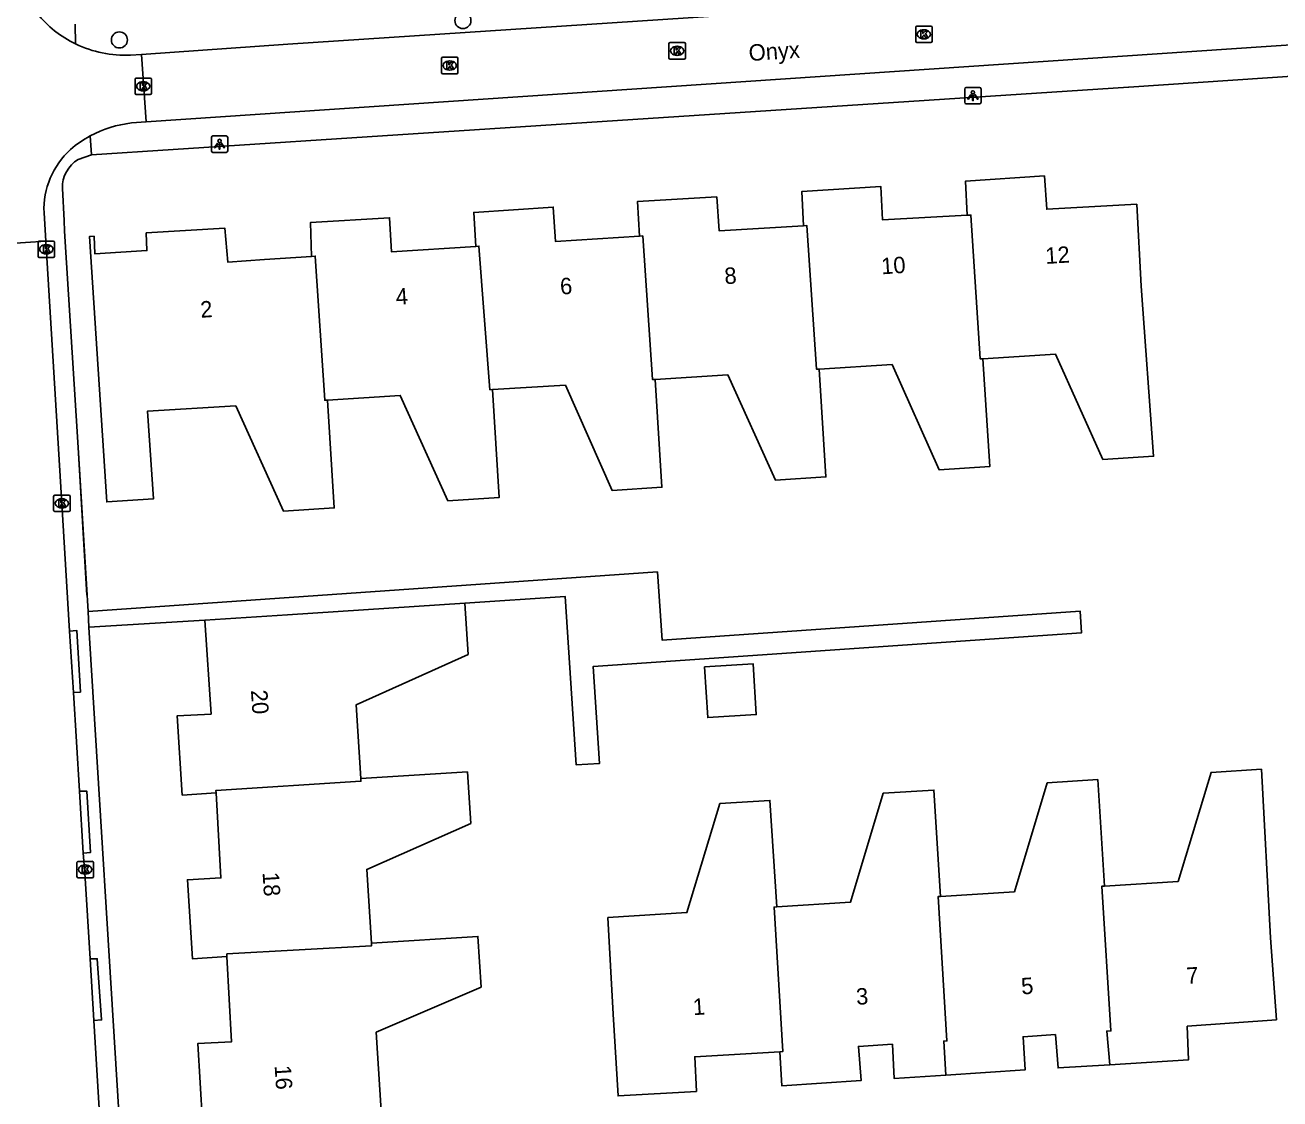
# Model space of a CAD drawing. Extents: x 159628 to 160723, y 388176 to 389416.
# Drawn here: x 160594.8 to 160671.2, y 388441.5 to 388506.9 of the extents above; entities that cross this region are included whole.
import ezdxf

# ---------------------------------------------------------------- set-up
doc = ezdxf.new("R2010")
doc.units = 0
for name, color, linetype in [('IMGEO_Boom', 7, 'Continuous'), ('IMGEO_Kolk', 7, 'Continuous'), ('IMGEO_Lichtpunt', 7, 'Continuous'), ('IMGEO_Muur', 7, 'Continuous'), ('IMGEO_Openbare_ruimte_label', 7, 'Continuous'), ('IMGEO_Pand', 7, 'Continuous'), ('IMGEO_Pand_nummerreeks', 7, 'Continuous'), ('IMGEO_Rijbaan_lokaal_open', 7, 'Continuous'), ('IMGEO_Voetpad_open', 7, 'Continuous')]:
    doc.layers.add(name, color=color, linetype=linetype)

msp = doc.modelspace()

# ---------------------------------------------------------------- linework, layer by layer
at = {"layer": 'IMGEO_Boom'}
for centre in [(160621.458, 388507.209), (160600.524, 388506.026)]:
    msp.add_circle(centre, 0.489, dxfattribs=at)
at = {"layer": 'IMGEO_Kolk'}
for p, q in [((160649.045, 388505.944), (160649.045, 388506.796)), ((160649.12, 388506.87), (160649.972, 388506.87)), ((160649.533, 388506.65), (160649.558, 388506.65)), ((160650.046, 388506.796), (160650.046, 388505.944)), ((160634.085, 388505.864), (160634.937, 388505.864)), ((160649.972, 388505.87), (160649.12, 388505.87)), ((160649.556, 388506.09), (160649.531, 388506.09)), ((160634.01, 388504.938), (160634.01, 388505.79)), ((160634.498, 388505.644), (160634.523, 388505.644)), ((160635.011, 388505.79), (160635.011, 388504.938)), ((160620.151, 388504.044), (160620.151, 388504.896)), ((160620.226, 388504.97), (160621.078, 388504.97)), ((160620.639, 388504.75), (160620.664, 388504.75)), ((160621.152, 388504.896), (160621.152, 388504.044)), ((160634.937, 388504.864), (160634.085, 388504.864)), ((160634.521, 388505.084), (160634.496, 388505.084)), ((160601.479, 388502.778), (160601.479, 388503.63)), ((160601.554, 388503.704), (160602.406, 388503.704)), ((160602.48, 388503.63), (160602.48, 388502.778)), ((160621.078, 388503.97), (160620.226, 388503.97)), ((160620.662, 388504.19), (160620.637, 388504.19)), ((160601.99, 388502.924), (160601.965, 388502.924)), ((160601.967, 388503.484), (160601.992, 388503.484)), ((160602.406, 388502.704), (160601.554, 388502.704)), ((160595.57, 388492.848), (160595.57, 388493.7)), ((160595.645, 388493.774), (160596.497, 388493.774)), ((160596.571, 388493.7), (160596.571, 388492.848)), ((160596.081, 388492.994), (160596.056, 388492.994)), ((160596.058, 388493.554), (160596.083, 388493.554)), ((160596.497, 388492.774), (160595.645, 388492.774)), ((160596.518, 388477.366), (160596.518, 388478.218)), ((160596.593, 388478.292), (160597.445, 388478.292)), ((160597.006, 388478.072), (160597.031, 388478.072)), ((160597.519, 388478.218), (160597.519, 388477.366)), ((160597.445, 388477.292), (160596.593, 388477.292)), ((160597.029, 388477.512), (160597.004, 388477.512)), ((160597.94, 388455.055), (160597.94, 388455.907)), ((160598.015, 388455.981), (160598.867, 388455.981)), ((160598.428, 388455.761), (160598.453, 388455.761)), ((160598.941, 388455.907), (160598.941, 388455.055)), ((160598.867, 388454.981), (160598.015, 388454.981)), ((160598.451, 388455.201), (160598.426, 388455.201))]:
    msp.add_line(p, q, dxfattribs=at)
for points in [[(160649.045, 388505.944), (160649.045, 388506.796)], [(160649.12, 388506.87), (160649.972, 388506.87)], [(160650.046, 388506.796), (160650.046, 388505.944)], [(160634.085, 388505.864), (160634.937, 388505.864)], [(160649.972, 388505.87), (160649.12, 388505.87)], [(160649.366, 388506.57), (160649.489, 388506.57), (160649.489, 388506.419), (160649.619, 388506.57), (160649.783, 388506.57), (160649.637, 388506.419), (160649.79, 388506.17), (160649.638, 388506.17), (160649.553, 388506.334), (160649.489, 388506.267), (160649.489, 388506.17), (160649.366, 388506.17), (160649.366, 388506.57)], [(160634.01, 388504.938), (160634.01, 388505.79)], [(160634.331, 388505.564), (160634.454, 388505.564), (160634.454, 388505.413), (160634.584, 388505.564), (160634.748, 388505.564), (160634.602, 388505.413), (160634.755, 388505.164), (160634.603, 388505.164), (160634.518, 388505.328), (160634.454, 388505.261), (160634.454, 388505.164), (160634.331, 388505.164), (160634.331, 388505.564)], [(160635.011, 388505.79), (160635.011, 388504.938)], [(160620.151, 388504.044), (160620.151, 388504.896)], [(160620.226, 388504.97), (160621.078, 388504.97)], [(160620.472, 388504.67), (160620.595, 388504.67), (160620.595, 388504.519), (160620.725, 388504.67), (160620.889, 388504.67), (160620.743, 388504.519), (160620.896, 388504.27), (160620.744, 388504.27), (160620.659, 388504.434), (160620.595, 388504.367), (160620.595, 388504.27), (160620.472, 388504.27), (160620.472, 388504.67)], [(160621.152, 388504.896), (160621.152, 388504.044)], [(160634.937, 388504.864), (160634.085, 388504.864)], [(160601.479, 388502.778), (160601.479, 388503.63)], [(160601.554, 388503.704), (160602.406, 388503.704)], [(160602.48, 388503.63), (160602.48, 388502.778)], [(160621.078, 388503.97), (160620.226, 388503.97)], [(160601.8, 388503.404), (160601.923, 388503.404), (160601.923, 388503.253), (160602.053, 388503.404), (160602.217, 388503.404), (160602.071, 388503.253), (160602.224, 388503.004), (160602.072, 388503.004), (160601.987, 388503.168), (160601.923, 388503.101), (160601.923, 388503.004), (160601.8, 388503.004), (160601.8, 388503.404)], [(160602.406, 388502.704), (160601.554, 388502.704)], [(160595.57, 388492.848), (160595.57, 388493.7)], [(160595.645, 388493.774), (160596.497, 388493.774)], [(160596.571, 388493.7), (160596.571, 388492.848)], [(160595.891, 388493.474), (160596.014, 388493.474), (160596.014, 388493.323), (160596.144, 388493.474), (160596.308, 388493.474), (160596.162, 388493.323), (160596.315, 388493.074), (160596.163, 388493.074), (160596.078, 388493.238), (160596.014, 388493.171), (160596.014, 388493.074), (160595.891, 388493.074), (160595.891, 388493.474)], [(160596.497, 388492.774), (160595.645, 388492.774)], [(160596.518, 388477.366), (160596.518, 388478.218)], [(160596.593, 388478.292), (160597.445, 388478.292)], [(160596.839, 388477.992), (160596.962, 388477.992), (160596.962, 388477.841), (160597.092, 388477.992), (160597.256, 388477.992), (160597.11, 388477.841), (160597.263, 388477.592), (160597.111, 388477.592), (160597.026, 388477.756), (160596.962, 388477.689), (160596.962, 388477.592), (160596.839, 388477.592), (160596.839, 388477.992)], [(160597.519, 388478.218), (160597.519, 388477.366)], [(160597.445, 388477.292), (160596.593, 388477.292)], [(160597.94, 388455.055), (160597.94, 388455.907)], [(160598.015, 388455.981), (160598.867, 388455.981)], [(160598.261, 388455.681), (160598.384, 388455.681), (160598.384, 388455.53), (160598.514, 388455.681), (160598.678, 388455.681), (160598.532, 388455.53), (160598.685, 388455.281), (160598.533, 388455.281), (160598.448, 388455.445), (160598.384, 388455.378), (160598.384, 388455.281), (160598.261, 388455.281), (160598.261, 388455.681)], [(160598.941, 388455.907), (160598.941, 388455.055)], [(160598.867, 388454.981), (160598.015, 388454.981)]]:
    msp.add_lwpolyline(points, dxfattribs=at)
for centre, start, end in [((160649.122, 388506.794), 91.55205, 178.44795), ((160649.122, 388506.794), 91.55205, 178.44795), ((160649.97, 388506.794), 1.55205, 88.44795), ((160649.97, 388506.794), 1.55205, 88.44795), ((160634.087, 388505.788), 91.55205, 178.44795), ((160634.087, 388505.788), 91.55205, 178.44795), ((160634.935, 388505.788), 1.55205, 88.44795), ((160634.935, 388505.788), 1.55205, 88.44795), ((160649.122, 388505.946), 181.55205, 268.44795), ((160649.122, 388505.946), 181.55205, 268.44795), ((160649.97, 388505.946), 271.55205, 358.44795), ((160649.97, 388505.946), 271.55205, 358.44795), ((160620.228, 388504.894), 91.55205, 178.44795), ((160620.228, 388504.894), 91.55205, 178.44795), ((160621.076, 388504.894), 1.55205, 88.44795), ((160621.076, 388504.894), 1.55205, 88.44795), ((160634.087, 388504.94), 181.55205, 268.44795), ((160634.087, 388504.94), 181.55205, 268.44795), ((160634.935, 388504.94), 271.55205, 358.44795), ((160634.935, 388504.94), 271.55205, 358.44795), ((160601.556, 388503.628), 91.55205, 178.44795), ((160601.556, 388503.628), 91.55205, 178.44795), ((160602.404, 388503.628), 1.55205, 88.44795), ((160602.404, 388503.628), 1.55205, 88.44795), ((160620.228, 388504.046), 181.55205, 268.44795), ((160620.228, 388504.046), 181.55205, 268.44795), ((160621.076, 388504.046), 271.55205, 358.44795), ((160621.076, 388504.046), 271.55205, 358.44795), ((160601.556, 388502.78), 181.55205, 268.44795), ((160601.556, 388502.78), 181.55205, 268.44795), ((160602.404, 388502.78), 271.55205, 358.44795), ((160602.404, 388502.78), 271.55205, 358.44795), ((160595.647, 388493.698), 91.55205, 178.44795), ((160595.647, 388493.698), 91.55205, 178.44795), ((160596.495, 388493.698), 1.55205, 88.44795), ((160596.495, 388493.698), 1.55205, 88.44795), ((160595.647, 388492.85), 181.55205, 268.44795), ((160595.647, 388492.85), 181.55205, 268.44795), ((160596.495, 388492.85), 271.55205, 358.44795), ((160596.495, 388492.85), 271.55205, 358.44795), ((160596.595, 388478.216), 91.55205, 178.44795), ((160596.595, 388478.216), 91.55205, 178.44795), ((160597.443, 388478.216), 1.55205, 88.44795), ((160597.443, 388478.216), 1.55205, 88.44795), ((160596.595, 388477.368), 181.55205, 268.44795), ((160596.595, 388477.368), 181.55205, 268.44795), ((160597.443, 388477.368), 271.55205, 358.44795), ((160597.443, 388477.368), 271.55205, 358.44795), ((160598.017, 388455.905), 91.55205, 178.44795), ((160598.017, 388455.905), 91.55205, 178.44795), ((160598.865, 388455.905), 1.55205, 88.44795), ((160598.865, 388455.905), 1.55205, 88.44795), ((160598.017, 388455.057), 181.55205, 268.44795), ((160598.017, 388455.057), 181.55205, 268.44795), ((160598.865, 388455.057), 271.55205, 358.44795), ((160598.865, 388455.057), 271.55205, 358.44795)]:
    msp.add_arc(centre, 0.0765, start, end, dxfattribs=at)
for centre, major_axis, ratio, start_param, end_param in [((160649.532, 388506.37), (-0.387, 0.002), 0.722429, 4.712389, 7.853982), ((160649.557, 388506.37), (-0.39, 0.002), 0.717154, 1.570796, 4.712389), ((160634.497, 388505.364), (-0.387, 0.002), 0.722429, 4.712389, 7.853982), ((160634.522, 388505.364), (-0.39, 0.002), 0.717154, 1.570796, 4.712389), ((160620.638, 388504.47), (-0.387, 0.002), 0.722429, 4.712389, 7.853982), ((160620.663, 388504.47), (-0.39, 0.002), 0.717154, 1.570796, 4.712389), ((160601.966, 388503.204), (-0.387, 0.002), 0.722429, 4.712389, 7.853982), ((160601.991, 388503.204), (-0.39, 0.002), 0.717154, 1.570796, 4.712389), ((160596.057, 388493.274), (-0.387, 0.002), 0.722429, 4.712389, 7.853982), ((160596.082, 388493.274), (-0.39, 0.002), 0.717154, 1.570796, 4.712389), ((160597.005, 388477.792), (-0.387, 0.002), 0.722429, 4.712389, 7.853982), ((160597.03, 388477.792), (-0.39, 0.002), 0.717154, 1.570796, 4.712389), ((160598.427, 388455.481), (-0.387, 0.002), 0.722429, 4.712389, 7.853982), ((160598.452, 388455.481), (-0.39, 0.002), 0.717154, 1.570796, 4.712389)]:
    msp.add_ellipse(centre, major_axis=major_axis, ratio=ratio, start_param=start_param, end_param=end_param, dxfattribs=at)
at = {"layer": 'IMGEO_Lichtpunt'}
for p, q in [((160652.033, 388503.036), (160652.033, 388502.229)), ((160652.033, 388503.036), (160652.033, 388502.229)), ((160652.935, 388503.131), (160652.127, 388503.131)), ((160652.935, 388503.131), (160652.127, 388503.131)), ((160653.029, 388502.229), (160653.029, 388503.036)), ((160653.029, 388502.229), (160653.029, 388503.036)), ((160652.127, 388502.135), (160652.935, 388502.135)), ((160652.127, 388502.135), (160652.935, 388502.135)), ((160606.128, 388500.08), (160606.128, 388499.273)), ((160606.128, 388500.08), (160606.128, 388499.273)), ((160607.03, 388500.175), (160606.222, 388500.175)), ((160607.03, 388500.175), (160606.222, 388500.175)), ((160607.124, 388499.273), (160607.124, 388500.08)), ((160607.124, 388499.273), (160607.124, 388500.08)), ((160606.222, 388499.179), (160607.03, 388499.179)), ((160606.222, 388499.179), (160607.03, 388499.179))]:
    msp.add_line(p, q, dxfattribs=at)
for points in [[(160652.407, 388502.7), (160652.446, 388502.672), (160652.258, 388502.41), (160652.22, 388502.437), (160652.407, 388502.7)], [(160652.509, 388502.652), (160652.556, 388502.652), (160652.556, 388502.33), (160652.509, 388502.33), (160652.509, 388502.652)], [(160652.619, 388502.672), (160652.657, 388502.699), (160652.844, 388502.437), (160652.805, 388502.409), (160652.619, 388502.672)], [(160606.502, 388499.744), (160606.541, 388499.716), (160606.353, 388499.454), (160606.315, 388499.481), (160606.502, 388499.744)], [(160606.604, 388499.696), (160606.651, 388499.696), (160606.651, 388499.374), (160606.604, 388499.374), (160606.604, 388499.696)], [(160606.714, 388499.716), (160606.752, 388499.743), (160606.939, 388499.481), (160606.9, 388499.453), (160606.714, 388499.716)]]:
    msp.add_lwpolyline(points, dxfattribs=at)
for centre in [(160652.532, 388502.834), (160606.627, 388499.878)]:
    msp.add_circle(centre, 0.0994, dxfattribs=at)
for centre, start, end in [((160652.127, 388503.036), 90, 180), ((160652.127, 388503.036), 90, 180), ((160652.935, 388503.036), 0, 90), ((160652.935, 388503.036), 0, 90), ((160652.127, 388502.229), 180, 270), ((160652.127, 388502.229), 180, 270), ((160652.935, 388502.229), 270, 0), ((160652.935, 388502.229), 270, 360), ((160606.222, 388500.08), 90, 180), ((160606.222, 388500.08), 90, 180), ((160607.03, 388500.08), 0, 90), ((160607.03, 388500.08), 0, 90), ((160606.222, 388499.273), 180, 270), ((160606.222, 388499.273), 180, 270), ((160607.03, 388499.273), 270, 0), ((160607.03, 388499.273), 270, 360)]:
    msp.add_arc(centre, 0.0946, start, end, dxfattribs=at)
at = {"layer": 'IMGEO_Muur'}
for points in [[(160662.036, 388503.144), (160687.388, 388504.862)], [(160598.551, 388472.208), (160598.007, 388481.191)]]:
    msp.add_lwpolyline(points, dxfattribs=at)
at = {"layer": 'IMGEO_Pand'}
for points in [[(160652.19, 388495.343), (160652.085, 388497.431), (160656.893, 388497.74), (160657.026, 388495.71), (160662.512, 388496.012), (160662.787, 388491.021), (160663.536, 388480.661), (160660.452, 388480.467), (160657.574, 388486.879), (160653.142, 388486.6)], [(160642.209, 388494.701), (160642.102, 388496.79), (160646.914, 388497.101), (160647.026, 388495.066), (160652.19, 388495.343)], [(160632.226, 388494.078), (160632.092, 388496.176), (160636.926, 388496.461), (160637.078, 388494.393), (160642.209, 388494.701)], [(160612.24, 388492.842), (160612.164, 388494.902), (160616.992, 388495.196), (160617.103, 388493.125), (160622.234, 388493.451)], [(160622.234, 388493.451), (160622.117, 388495.521), (160626.957, 388495.839), (160627.094, 388493.75), (160632.226, 388494.078)], [(160653.142, 388486.6), (160652.982, 388486.59), (160652.408, 388495.355), (160652.19, 388495.343)], [(160613.202, 388484.086), (160613.615, 388477.519), (160610.521, 388477.324), (160607.612, 388483.734), (160602.23, 388483.402), (160602.596, 388478.067), (160599.752, 388477.881), (160598.703, 388494.048), (160598.981, 388494.063), (160599.038, 388492.995), (160602.202, 388493.191), (160602.164, 388494.272), (160606.955, 388494.553), (160607.129, 388492.495), (160609.364, 388492.647), (160612.24, 388492.842)], [(160642.209, 388494.701), (160642.422, 388494.714), (160643.002, 388485.962), (160643.162, 388485.972)], [(160633.172, 388485.343), (160633.012, 388485.333), (160632.413, 388494.09), (160632.226, 388494.078)], [(160623.262, 388484.719), (160623.102, 388484.709), (160622.43, 388493.463), (160622.234, 388493.451)], [(160612.24, 388492.842), (160612.456, 388492.857), (160613.042, 388484.076), (160613.202, 388484.086)], [(160653.142, 388486.6), (160653.556, 388480.033), (160650.472, 388479.839), (160647.603, 388486.251), (160643.162, 388485.972)], [(160633.172, 388485.343), (160633.585, 388478.776), (160630.541, 388478.584), (160627.703, 388484.999), (160623.262, 388484.719)], [(160643.162, 388485.972), (160643.576, 388479.405), (160640.502, 388479.211), (160637.603, 388485.622), (160633.172, 388485.343)], [(160623.262, 388484.719), (160623.675, 388478.152), (160620.541, 388477.955), (160617.643, 388484.365), (160613.202, 388484.086)], [(160621.577, 388471.72), (160610.765, 388471.008), (160605.739, 388470.677)], [(160621.577, 388471.72), (160621.776, 388468.586), (160614.948, 388465.51), (160615.232, 388461.019)], [(160606.418, 388460.155), (160604.354, 388460.021), (160604.051, 388464.853), (160606.116, 388464.955), (160605.739, 388470.677)], [(160636.181, 388467.837), (160636.378, 388464.737), (160639.331, 388464.924), (160639.134, 388468.024), (160636.181, 388467.837)], [(160660.547, 388454.471), (160665.038, 388454.756), (160667.042, 388461.395), (160670.116, 388461.59), (160670.668, 388451.316), (160671.026, 388446.328), (160665.59, 388445.937), (160665.672, 388443.891), (160660.87, 388443.589)], [(160615.232, 388461.019), (160615.242, 388460.859), (160606.41, 388460.3), (160606.418, 388460.155)], [(160615.232, 388461.019), (160621.735, 388461.43), (160621.933, 388458.296), (160615.597, 388455.491), (160615.881, 388451)], [(160650.567, 388453.84), (160655.058, 388454.124), (160657.062, 388460.764), (160660.136, 388460.958), (160660.547, 388454.471)], [(160607.08, 388450.187), (160604.971, 388450.047), (160604.673, 388454.864), (160606.709, 388454.97), (160606.418, 388460.155)], [(160640.577, 388453.207), (160645.068, 388453.491), (160647.072, 388460.131), (160650.156, 388460.327), (160650.567, 388453.84)], [(160640.76, 388444.384), (160635.583, 388444.072), (160635.689, 388441.965), (160630.908, 388441.685), (160630.616, 388446.677), (160630.29, 388452.556), (160635.108, 388452.861), (160637.112, 388459.501), (160640.166, 388459.694), (160640.577, 388453.207)], [(160660.87, 388443.589), (160660.687, 388445.636), (160660.943, 388445.653), (160660.387, 388454.461), (160660.547, 388454.471)], [(160640.577, 388453.207), (160640.417, 388453.197), (160640.951, 388444.395), (160640.76, 388444.384)], [(160650.567, 388453.84), (160650.407, 388453.83), (160650.943, 388445.042), (160650.75, 388445.03), (160650.88, 388442.949)], [(160615.881, 388451), (160622.368, 388451.41), (160622.563, 388448.316), (160616.177, 388445.569), (160616.689, 388437.267), (160607.884, 388436.745), (160607.685, 388440.206), (160605.595, 388440.08), (160605.308, 388444.884), (160607.364, 388444.984), (160607.08, 388450.187)], [(160615.881, 388451), (160615.891, 388450.84), (160607.072, 388450.338), (160607.08, 388450.187)], [(160650.88, 388442.949), (160647.737, 388442.742), (160647.625, 388444.836), (160645.554, 388444.708), (160645.719, 388442.621), (160640.883, 388442.31), (160640.76, 388444.384)], [(160660.87, 388443.589), (160657.726, 388443.391), (160657.563, 388445.427), (160655.585, 388445.295), (160655.714, 388443.268), (160650.88, 388442.949)]]:
    msp.add_lwpolyline(points, dxfattribs=at)
at = {"layer": 'IMGEO_Rijbaan_lokaal_open'}
for points in [[(160601.875, 388505.15), (160610.788, 388505.771), (160685.519, 388510.699)], [(160688.829, 388506.871), (160602.152, 388501.033)], [(160601.194, 388505.103), (160601.875, 388505.15)], [(160602.152, 388501.033), (160601.875, 388505.15)], [(160601.262, 388500.973), (160602.152, 388501.033)], [(160596.033, 388493.76), (160595.934, 388495.5)], [(160591.07, 388493.433), (160596.033, 388493.76)], [(160596.033, 388493.76), (160597.014, 388477.792), (160597.476, 388470.004)], [(160597.719, 388466.27), (160597.476, 388470.004)], [(160597.719, 388466.27), (160598.092, 388460.25)], [(160598.092, 388460.25), (160598.325, 388456.488)], [(160598.325, 388456.488), (160598.429, 388455.278), (160598.737, 388450.038)], [(160598.737, 388450.038), (160598.968, 388446.283)], [(160598.968, 388446.283), (160599.374, 388439.575), (160599.491, 388437.379)]]:
    msp.add_lwpolyline(points, dxfattribs=at)
for centre, radius, start, end in [((160600.872, 388512.022), 6.927, 194.32691, 244.19392), ((160600.871, 388512.017), 6.922, 244.18927, 272.67624), ((160602.077, 388494.022), 6.998, 96.68866, 118.4235), ((160602.078, 388494.02), 7.001, 118.42097, 130.27776), ((160600.869, 388495.701), 4.94, 132.1912, 182.33535)]:
    msp.add_arc(centre, radius, start, end, dxfattribs=at)
at = {"layer": 'IMGEO_Voetpad_open'}
for points in [[(160597.857, 388505.786), (160597.822, 388506.992)], [(160689.225, 388504.987), (160687.388, 388504.862), (160662.036, 388503.144), (160662.007, 388503.142), (160613.751, 388500), (160598.823, 388499.028)], [(160598.823, 388499.028), (160598.746, 388500.177)], [(160598.823, 388499.028), (160598.017, 388498.75)], [(160597.051, 388496.983), (160597.162, 388495.018), (160597.189, 388494.368), (160598.007, 388481.191), (160598.613, 388471.203)], [(160598.613, 388471.203), (160633.306, 388473.614), (160633.594, 388469.462), (160659.058, 388471.224), (160659.149, 388469.911), (160629.397, 388467.852), (160629.786, 388461.948), (160628.362, 388461.854), (160627.686, 388472.122), (160621.577, 388471.72)], [(160598.672, 388470.244), (160598.613, 388471.203)], [(160597.476, 388470.004), (160597.929, 388470.051), (160598.145, 388466.297), (160597.719, 388466.27)], [(160605.739, 388470.677), (160598.672, 388470.244)], [(160598.672, 388470.244), (160600.545, 388439.695), (160600.673, 388437.534)], [(160598.092, 388460.25), (160598.537, 388460.261), (160598.767, 388456.528), (160598.325, 388456.488)], [(160598.737, 388450.038), (160599.175, 388450.049), (160599.435, 388446.319), (160598.968, 388446.283)]]:
    msp.add_lwpolyline(points, dxfattribs=at)
msp.add_arc((160599.062, 388497.031), 2.012, 121.30608, 181.36401, dxfattribs=at)

# ---------------------------------------------------------------- texts
at = {"layer": 'IMGEO_Openbare_ruimte_label'}
msp.add_text('Onyx', height=1, rotation=3.72643, dxfattribs=at).set_placement((160638.9, 388504.74))
at = {"layer": 'IMGEO_Pand_nummerreeks'}
for s, rotation, p in [('12', 3.60655, (160656.976, 388492.376)), ('8', 3.60655, (160637.42, 388491.143)), ('10', 3.60655, (160646.971, 388491.745)), ('6', 3.60655, (160627.405, 388490.512)), ('4', 3.60655, (160617.394, 388489.881)), ('2', 3.88401, (160605.486, 388489.096)), ('20', 273.69226, (160608.54, 388466.4)), ('18', 273.58106, (160609.248, 388455.3)), ('7', 3.61902, (160665.563, 388448.507)), ('5', 3.62109, (160655.503, 388447.871)), ('3', 3.62109, (160645.443, 388447.235)), ('1', 3.61902, (160635.495, 388446.605)), ('16', 273.58106, (160609.984, 388443.525))]:
    msp.add_text(s, height=1, rotation=rotation, dxfattribs=at).set_placement(p)

doc.saveas('drawing.dxf')
